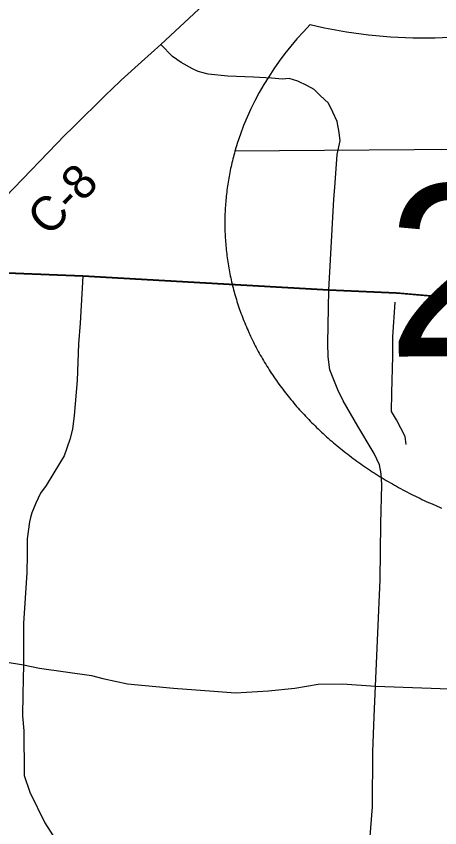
# Model space of a CAD drawing. Extents: x 114604 to 551442, y 316898 to 567001.
# Drawn here: x 228346 to 232048, y 417074 to 424165 of the extents above; entities that cross this region are included whole.
import ezdxf

# ---------------------------------------------------------------- set-up
doc = ezdxf.new("R2010")
doc.units = 0
for name, color, linetype in [('GE_P_Alignment', 7, 'Continuous'), ('GE_P_Alignment_100_Cardinal_Points', 7, 'Continuous'), ('GE_P_Alignment_500_Bearings', 7, 'Continuous'), ('GE_P_Alignment_500_Distances', 7, 'Continuous'), ('PM_P_CL_Double_Solid', 7, 'Continuous')]:
    doc.layers.add(name, color=color, linetype=linetype)

msp = doc.modelspace()

# ---------------------------------------------------------------- linework, layer by layer
at = {"layer": 'GE_P_Alignment'}
msp.add_line((235697, 423025.1), (230258, 422985.8), dxfattribs=at)
msp.add_line((235697, 423025.1), (230258, 422985.8), dxfattribs=at)
msp.add_lwpolyline([(230258, 422985.8), (230253.2, 422969), (230248.7, 422952.3), (230244.2, 422935.5), (230239.9, 422918.7), (230235.7, 422901.9), (230231.6, 422885), (230227.6, 422868.1), (230223.8, 422851.2), (230220.1, 422834.2), (230216.5, 422817.2), (230213.1, 422800.2), (230209.8, 422783.2), (230206.6, 422766.1), (230203.5, 422749.1), (230200.6, 422732), (230197.8, 422714.8), (230195.1, 422697.7), (230192.6, 422680.5), (230190.2, 422663.3), (230187.9, 422646.1), (230185.8, 422628.8), (230183.8, 422611.6), (230181.9, 422594.3), (230180.1, 422577), (230178.5, 422559.7), (230177, 422542.4), (230175.7, 422525.1), (230174.5, 422507.7), (230173.4, 422490.3), (230172.4, 422473), (230171.6, 422455.6), (230170.9, 422438.2), (230170.4, 422420.7), (230170, 422403.3), (230169.7, 422385.9), (230169.5, 422368.4), (230169.5, 422351), (230169.6, 422333.5), (230169.9, 422316.1), (230170.3, 422298.6), (230170.8, 422281.1), (230171.5, 422263.6), (230172.3, 422246.2), (230173.3, 422228.7), (230174.3, 422211.2), (230175.6, 422193.7), (230176.9, 422176.2), (230178.4, 422158.7), (230180, 422141.2), (230181.8, 422123.8), (230183.7, 422106.3), (230185.7, 422088.8), (230187.9, 422071.3), (230190.2, 422053.9), (230192.7, 422036.4), (230195.3, 422018.9), (230198, 422001.5), (230200.8, 421984), (230203.8, 421966.6), (230207, 421949.2), (230210.2, 421931.8), (230213.7, 421914.4), (230217.2, 421897), (230220.9, 421879.6), (230224.7, 421862.2), (230228.7, 421844.9), (230232.8, 421827.6), (230237, 421810.3), (230241.4, 421793), (230245.9, 421775.7), (230250.5, 421758.4), (230255.3, 421741.2), (230260.3, 421723.9), (230265.3, 421706.7), (230270.5, 421689.6), (230275.8, 421672.4), (230281.3, 421655.3), (230286.9, 421638.1), (230292.6, 421621.1), (230298.5, 421604), (230304.5, 421587), (230310.7, 421570), (230317, 421553), (230323.4, 421536), (230329.9, 421519.1), (230336.6, 421502.2), (230343.4, 421485.3), (230350.4, 421468.5), (230357.5, 421451.7), (230364.7, 421434.9), (230372.1, 421418.2), (230379.6, 421401.5), (230387.2, 421384.9), (230394.9, 421368.2), (230402.8, 421351.6), (230410.9, 421335.1), (230419, 421318.6), (230427.3, 421302.1), (230435.7, 421285.7), (230444.3, 421269.3), (230452.9, 421252.9), (230461.8, 421236.6), (230470.7, 421220.4), (230479.8, 421204.1), (230489, 421188), (230498.3, 421171.8), (230507.8, 421155.8), (230517.3, 421139.7), (230527.1, 421123.7), (230536.9, 421107.8), (230546.9, 421091.9), (230557, 421076.1), (230567.2, 421060.3), (230577.5, 421044.5), (230588, 421028.8), (230598.6, 421013.2), (230609.3, 420997.6), (230620.1, 420982.1), (230631.1, 420966.6), (230642.2, 420951.2), (230653.4, 420935.8), (230664.8, 420920.5), (230676.2, 420905.3), (230687.8, 420890.1), (230699.5, 420875), (230711.3, 420859.9), (230723.2, 420844.9), (230735.3, 420829.9), (230747.5, 420815), (230759.8, 420800.2), (230772.2, 420785.5), (230784.7, 420770.8), (230797.4, 420756.1), (230810.1, 420741.6), (230823, 420727), (230836, 420712.6), (230849.1, 420698.2), (230862.3, 420683.9), (230875.6, 420669.7), (230889.1, 420655.5), (230902.6, 420641.4), (230916.3, 420627.4), (230930, 420613.5), (230943.9, 420599.6), (230957.9, 420585.8), (230972, 420572), (230986.2, 420558.4), (231000.5, 420544.8), (231014.9, 420531.3), (231029.5, 420517.8), (231044.1, 420504.4), (231058.8, 420491.2), (231073.7, 420477.9), (231088.6, 420464.8), (231103.6, 420451.7), (231118.8, 420438.8), (231134, 420425.9), (231149.4, 420413), (231164.8, 420400.3), (231180.3, 420387.6), (231196, 420375.1), (231211.7, 420362.6), (231227.5, 420350.1), (231243.5, 420337.8), (231259.5, 420325.5), (231275.6, 420313.4), (231291.8, 420301.3), (231308.1, 420289.3), (231324.5, 420277.4), (231341, 420265.6), (231357.5, 420253.8), (231374.2, 420242.2), (231390.9, 420230.6), (231407.8, 420219.1), (231424.7, 420207.7), (231441.7, 420196.4), (231458.8, 420185.2), (231476, 420174.1), (231493.2, 420163), (231510.6, 420152.1), (231528, 420141.2), (231545.5, 420130.5), (231563.1, 420119.8), (231580.7, 420109.2), (231598.5, 420098.7), (231616.3, 420088.3), (231634.2, 420078), (231652.2, 420067.8), (231670.2, 420057.7), (231688.3, 420047.7), (231706.5, 420037.7), (231724.8, 420027.9), (231743.1, 420018.2), (231761.5, 420008.5), (231780, 419999), (231798.5, 419989.5), (231817.1, 419980.2), (231835.8, 419970.9), (231854.6, 419961.7), (231873.4, 419952.7), (231892.2, 419943.7), (231911.2, 419934.8), (231930.2, 419926.1), (231949.2, 419917.4), (231968.4, 419908.8), (231987.5, 419900.4), (232006.8, 419892), (232026.1, 419883.7), (232045.4, 419875.5), (232064.8, 419867.5)], dxfattribs=at)
for centre, ratio, start_param, end_param in [((231922.7, 426789.4), 0.800001, 4.415841, 5.008936), ((233685.3, 422367.8), 0.8, 2.472589, 2.911026)]:
    msp.add_ellipse(centre, major_axis=(3515.7, 25.4), ratio=ratio, start_param=start_param, end_param=end_param, dxfattribs=at)
at = {"layer": 'GE_P_Alignment_100_Cardinal_Points'}
msp.add_line((231485.5, 418310.8), (232458.8, 418277.5), dxfattribs=at)
for points in [[(228928, 421892.9), (228904.5, 421482), (228891, 421301.2), (228880.1, 420982.4), (228853.8, 420676.7), (228837.6, 420557.1), (228815.5, 420465.9), (228765.3, 420325.1), (228673.8, 420175.2), (228606.5, 420064.9), (228559, 419997.3), (228517.9, 419911.6), (228482.5, 419825.6), (228471, 419785.5), (228462.1, 419748.1), (228441.8, 419599.4), (228440.4, 419462.9), (228439.2, 419300.4), (228410.6, 418861.3), (228409.7, 418497.6), (228404.5, 418242.2), (228401.2, 418052.7), (228411.5, 417921), (228414.1, 417546.3)], [(231755.4, 420422.1), (231747.2, 420493.5), (231670.8, 420637.8), (231627.8, 420710.9), (231628.5, 420873.1), (231636.8, 421195.3), (231637.6, 421226.6), (231638.5, 421363.8), (231658.2, 421665.7)], [(225929.8, 418964.7), (226236.7, 418895.7), (226509, 418825.7), (226785.8, 418763.8), (227040, 418713), (227526.1, 418637.2), (227890.1, 418582.1), (228409.7, 418497.6)], [(228409.7, 418497.6), (228550, 418466.9), (229003.5, 418403.1), (229103.7, 418376.7), (229317.9, 418332.3), (229719.8, 418292.9), (230072.9, 418267.1)], [(230072.9, 418267.1), (230262.7, 418253.2), (230551.7, 418271.6), (230782.9, 418294.9), (230985.1, 418328.9), (231199.1, 418330.5), (231485.5, 418310.8)], [(228414.1, 417546.3), (228414.2, 417530.5), (228466, 417384.8), (228596.6, 417115.7), (228709.7, 416938.7), (228817.2, 416804.4), (229025.4, 416586.7), (229187.2, 416459.3), (229404.9, 416330.7), (229578.2, 416249.3), (229737.2, 416192.4), (229869.4, 416174.3), (230052.9, 416160.7), (230541.9, 416123), (231046.1, 416093.8), (231366.9, 416079.4)]]:
    msp.add_lwpolyline(points, dxfattribs=at)
at = {"layer": 'GE_P_Alignment_500_Bearings'}
for points in [[(229178, 423524.4), (229263.6, 423605.4), (229441.3, 423766.4), (229610.3, 423917.9), (229982.9, 424265), (230176, 424444.6), (230528.7, 424767.4), (231054.8, 425253), (231743.7, 425897.8), (231784.7, 425936.3)], [(231130.2, 422667.4), (231152.5, 422956.6), (231177.9, 423076.4), (231170.2, 423150.7), (231151.5, 423245.1), (231114.9, 423325.9), (231074.7, 423406.7), (231002.2, 423473.7), (230951.4, 423524), (230893.5, 423557.4), (230806.8, 423597.3), (230731, 423620.4), (230674.3, 423616.9), (230576.8, 423623.7), (230420.1, 423632.4), (230195.4, 423641.9), (230024.6, 423659.2), (229936.7, 423683.2), (229887.9, 423705.4), (229786.8, 423761.1), (229711.8, 423813.5), (229610.3, 423917.9)], [(228835.6, 423188.1), (229135.2, 423483.8), (229178, 423524.4)], [(228123.9, 422468.5), (228145.9, 422490.8), (228252.6, 422587.3), (228774.9, 423128.2), (228835.6, 423188.1)], [(231078.9, 421772), (231122.5, 422567.5), (231130.2, 422667.4)], [(227674, 421943.4), (228928, 421892.9), (231078.9, 421772), (231668.9, 421746.7), (231715, 421742.7)], [(231457.6, 420372.5), (231333.3, 420582), (231204.5, 420803.5), (231158.2, 420901), (231087.5, 421074), (231072.6, 421187.8), (231068.7, 421307.8), (231078.9, 421772)], [(231715, 421742.7), (232176.4, 421703), (232493.4, 421679.2)], [(231475.4, 418044.6), (231485.5, 418310.8), (231527.5, 419239.8), (231532.6, 419733.4), (231543.1, 420069.3), (231536.8, 420167.2), (231521, 420244.2), (231474.6, 420343.9), (231457.6, 420372.5)], [(231313.8, 415413.6), (231321.2, 415509.5), (231366.9, 416079.4), (231461.2, 417256.1), (231463.6, 417735.8), (231475.4, 418044.6)]]:
    msp.add_lwpolyline(points, dxfattribs=at)
at = {"layer": 'GE_P_Alignment_500_Distances'}
for points in [[(236737.9, 421405.3), (234661.9, 421540.8), (233658.7, 421620.4), (233295.8, 421638.5), (233108.7, 421647.8), (233012.3, 421652.5), (232826.7, 421663.6), (232492.2, 421682), (232175.2, 421705.8), (231667.7, 421749.5), (231077.8, 421774.9), (228926.8, 421895.7), (227672.8, 421946.2)], [(227672.8, 421946.2), (228926.8, 421895.7), (231077.8, 421774.9), (231667.7, 421749.5), (232175.2, 421705.8), (232492.2, 421682), (232826.7, 421663.6), (233012.3, 421652.5), (233108.7, 421647.8), (233295.8, 421638.5), (233658.7, 421620.4), (234661.9, 421540.8), (236737.9, 421405.3)]]:
    msp.add_lwpolyline(points, dxfattribs=at)

# ---------------------------------------------------------------- texts
at = {"layer": 'GE_P_Alignment'}
msp.add_text('270', height=1500.07, rotation=0.41466, dxfattribs=at).set_placement((231589.9, 421190.6))
at = {"layer": 'PM_P_CL_Double_Solid'}
msp.add_text('C-8', height=300.01, rotation=46.06399, dxfattribs=at).set_placement((228632.3, 422230.3))

doc.saveas('drawing.dxf')
